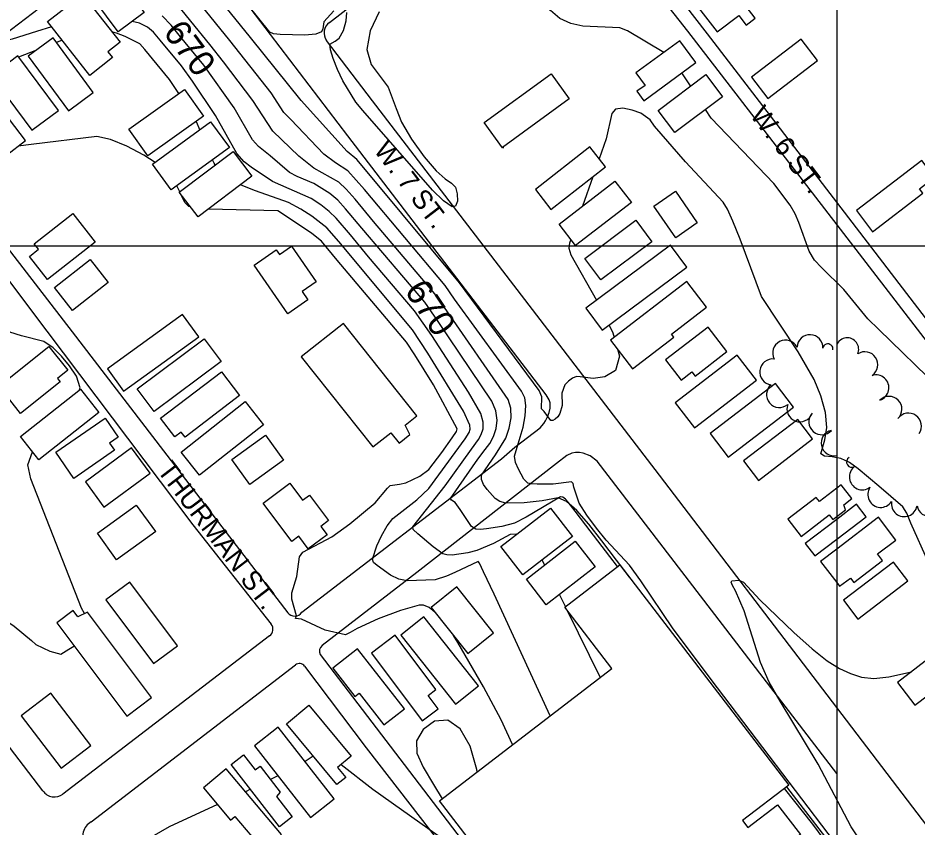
# Model space of a CAD drawing. Extents: x 79600 to 91800, y 75600 to 84400.
# Drawn here: x 88366 to 89062, y 82550 to 83177 of the extents above; entities that cross this region are included whole.
import ezdxf

# ---------------------------------------------------------------- set-up
doc = ezdxf.new("R2010")
doc.units = 0
for name, color, linetype in [('084-090$0$BLDG', 7, 'Continuous'), ('084-090$0$GRID', 7, 'Continuous'), ('084-090$0$INDEX', 7, 'Continuous'), ('084-090$0$INDXLBL', 7, 'Continuous'), ('084-090$0$INTER', 7, 'Continuous'), ('084-090$0$ROAD', 7, 'Continuous'), ('084-090$0$ROAD-NAME', 7, 'Continuous'), ('084-090$0$TREES', 7, 'Continuous')]:
    doc.layers.add(name, color=color, linetype=linetype)

msp = doc.modelspace()

# ---------------------------------------------------------------- linework, layer by layer
at = {"layer": '084-090$0$BLDG'}
msp.add_line((89000, 82773.4), (89022.73, 82790.7), dxfattribs=at)
for points in [[(88439.9, 83201.02), (88445.28, 83193.81), (88450.9, 83198.01), (88463.61, 83180.96), (88443.55, 83165.99), (88425.46, 83190.25)], [(88924.1, 83178.69), (88929.77, 83171.29), (88936.71, 83176.61), (88916.62, 83202.79), (88893.02, 83184.68), (88907.43, 83165.9)], [(88444.98, 83158.01), (88435.53, 83150.6), (88439.07, 83146.08), (88421.51, 83132.32), (88388.9, 83173.91), (88415.91, 83195.08)], [(88373.93, 83147.09), (88405.12, 83104.93), (88424.28, 83119.1), (88393.09, 83161.26)], [(88851.52, 83124.58), (88845.23, 83119.96), (88850.65, 83112.58), (88890.88, 83142.15), (88878.37, 83159.17), (88844.43, 83134.23)], [(88985.12, 83143.76), (88972.5, 83160.27), (88934.06, 83130.88), (88946.69, 83114.37)], [(88345.26, 83132.05), (88376.74, 83089.88), (88397.25, 83105.19), (88365.77, 83147.36)], [(88741.09, 83076.52), (88742.17, 83076.52), (88741.21, 83076.2), (88726.89, 83095.95), (88778.77, 83133.54), (88792.89, 83114.04)], [(88911.45, 83115.81), (88874.56, 83087.97), (88861.63, 83105.1), (88898.52, 83132.94)], [(88320.05, 83111.23), (88338.57, 83087.23), (88342.23, 83090.06), (88357.19, 83070.66), (88371.83, 83081.96), (88338.35, 83125.35)], [(88509.66, 83100.78), (88466.55, 83070.04), (88451.9, 83090.58), (88495, 83121.32)], [(88529.66, 83076.56), (88484.67, 83043.62), (88470.12, 83063.49), (88515.11, 83096.44)], [(88547.08, 83054.17), (88505.49, 83022.7), (88490.89, 83041.99), (88532.49, 83073.45)], [(88808.89, 83076.92), (88766.6, 83043.99), (88778.64, 83028.53), (88820.93, 83061.46)], [(89066.75, 83041), (89064.03, 83044.57), (89075.73, 83053.47), (89065.94, 83066.32), (89015.2, 83027.68), (89027.71, 83011.26)], [(88840.98, 83033.83), (88797.73, 83000.52), (88784.98, 83017.07), (88828.23, 83050.38)], [(88875.02, 83042.55), (88892.01, 83018.07), (88875.38, 83006.53), (88858.39, 83031)], [(88374.89, 82992.13), (88381.97, 82997.66), (88378.57, 83002.03), (88408.45, 83025.32), (88425.71, 83003.19), (88388.74, 82974.37)], [(88856.93, 83003.58), (88817.42, 82973.92), (88804.94, 82990.55), (88844.45, 83020.2)], [(88565.97, 82997.2), (88568.38, 82993.74), (88577.68, 83000.2), (88596.94, 82972.48), (88586.04, 82964.91), (88590.52, 82958.45), (88575.04, 82947.7), (88548.9, 82985.35)], [(88871.14, 83000.78), (88805.76, 82952.1), (88818.46, 82935.04), (88883.84, 82983.72)], [(88394.16, 82968.18), (88421.74, 82989.84), (88435.74, 82972.01), (88408.16, 82950.35)], [(88873.91, 82929.63), (88872.05, 82932.07), (88899.15, 82952.86), (88883.96, 82972.65), (88824.91, 82927.33), (88841.96, 82905.11)], [(88447.71, 82887.79), (88505.93, 82929.89), (88493.42, 82947.2), (88435.19, 82905.1)], [(88585.38, 82914.43), (88640.83, 82844.71), (88654.59, 82855.65), (88661.04, 82847.55), (88669.42, 82854.22), (88665.76, 82861.58), (88674.81, 82868.79), (88617.92, 82940.31)], [(88887.78, 82902.79), (88890.27, 82899.55), (88914.94, 82918.48), (88900.44, 82937.38), (88867.39, 82912.01), (88879.4, 82896.36)], [(88523.26, 82910.82), (88471.42, 82872.14), (88458.3, 82889.71), (88510.14, 82928.39)], [(88404.48, 82904.02), (88396.54, 82897.69), (88398.61, 82895.11), (88367.94, 82870.67), (88351.15, 82891.74), (88389.76, 82922.5)], [(88937.87, 82896.28), (88922.94, 82915.74), (88874.99, 82878.94), (88889.92, 82859.48)], [(88537.6, 82884.45), (88495.3, 82852.36), (88492.39, 82856.2), (88487.37, 82852.4), (88476.33, 82866.95), (88523.65, 82902.84)], [(88966.43, 82875.58), (88952.49, 82893.74), (88902.04, 82855.03), (88915.98, 82836.86)], [(88428.66, 82871.33), (88382.21, 82834.63), (88367.96, 82852.67), (88414.41, 82889.37)], [(88556.08, 82861.8), (88506.44, 82822.71), (88492.23, 82840.76), (88541.87, 82879.85)], [(88443.63, 82852.19), (88436.93, 82847.56), (88440.69, 82842.13), (88409.13, 82820.32), (88395.16, 82840.54), (88433.41, 82866.98)], [(88981.28, 82850.94), (88969.76, 82865.95), (88927.9, 82833.82), (88939.42, 82818.81)], [(88571.53, 82834.41), (88545.43, 82815.55), (88531.5, 82834.84), (88557.59, 82853.7)], [(88418.18, 82817.77), (88432.51, 82798.16), (88468.26, 82824.27), (88453.93, 82843.88)], [(88586.34, 82803.36), (88591.73, 82807.4), (88606.54, 82787.63), (88600.6, 82783.18), (88605.4, 82776.77), (88590.78, 82765.82), (88583.44, 82775.63), (88578.03, 82771.58), (88555.79, 82801.28), (88576.36, 82816.69)], [(88472.36, 82779.36), (88472.78, 82779.36), (88442.35, 82757.29), (88427.43, 82777.86), (88457.58, 82799.73)], [(88739.81, 82767.72), (88778.25, 82797.42), (88795.33, 82775.31), (88756.9, 82745.61)], [(88759.66, 82742.26), (88797.54, 82771.66), (88812.85, 82751.93), (88774.97, 82722.54)], [(88930.85, 82525.1), (88923.19, 82519.23), (88931.51, 82508.39), (88935.72, 82511.62), (88965.26, 82473.12), (88954.58, 82464.93), (88966.99, 82448.75), (88923.38, 82415.28), (88861.49, 82495.92), (88858.09, 82493.31), (88846.35, 82508.61), (88796.69, 82470.5), (88800.84, 82465.09), (88783.63, 82451.89), (88692.39, 82570.78), (88825.78, 82673.14), (88789.31, 82720.67), (88832.1, 82753.5), (88962.97, 82582.97), (88927.05, 82555.41), (88931.13, 82550.09), (88954.15, 82567.76), (88971.94, 82544.58), (88936.68, 82517.52)], [(89055.16, 82740.97), (89044.06, 82755.57), (89005.3, 82726.07), (89016.4, 82711.48)], [(88434.04, 82726.29), (88470.95, 82676.97), (88489.45, 82690.82), (88452.54, 82740.14)], [(88734.31, 82700.9), (88705.9, 82736.35), (88685.93, 82720.34), (88714.35, 82684.9)], [(88412.27, 82713.15), (88408.56, 82718.09), (88395.98, 82708.66), (88450.16, 82636.38), (88469.28, 82650.71), (88419.67, 82716.89)], [(88722.56, 82659.76), (88680.32, 82713.16), (88662.46, 82699.03), (88704.7, 82645.63)], [(88691.42, 82641.85), (88683.6, 82652.31), (88689.64, 82656.82), (88658.17, 82698.93), (88639.68, 82685.11), (88678.97, 82632.55)], [(89070.98, 82652.82), (89074.41, 82648.36), (89086.85, 82657.93), (89084.1, 82661.51), (89098.33, 82672.46), (89096.35, 82675.04), (89106.43, 82682.79), (89094.26, 82698.6), (89047.07, 82662.29), (89060.54, 82644.78)], [(88626.91, 82651.54), (88630.2, 82654.11), (88649.36, 82629.63), (88665.16, 82642), (88628.93, 82688.28), (88609.84, 82673.34)], [(88368.35, 82636.57), (88399.37, 82596.04), (88422.37, 82613.63), (88391.35, 82654.17)], [(88624.06, 82605.27), (88613.46, 82596.46), (88619.72, 82588.92), (88612.99, 82583.34), (88573.97, 82630.33), (88591.3, 82644.72)], [(88549.01, 82613.23), (88592.47, 82557.91), (88610.85, 82572.35), (88567.39, 82627.67)], [(88540.72, 82606.32), (88549.65, 82594.76), (88553.42, 82597.67), (88569.01, 82577.49), (88566.12, 82574.12), (88578.28, 82558.38), (88568.35, 82550.72), (88531.12, 82598.9)], [(88530.52, 82555.78), (88533.97, 82558.68), (88555.78, 82532.69), (88569.95, 82544.58), (88527.22, 82595.49), (88509.6, 82580.71)]]:
    msp.add_lwpolyline(points, close=True, dxfattribs=at)
for points in [[(89000, 82790.83), (89006.67, 82795.95), (89005.43, 82799.89), (89011.72, 82804.73), (89003.53, 82815.41), (89000, 82812.7)], [(89000, 82812.7), (88986.54, 82802.37), (88984, 82805.67), (88962.1, 82788.87), (88972.42, 82775.43), (88994.2, 82792.15)], [(89022.73, 82790.7), (89015.42, 82800.3), (89000, 82788.57)], [(89000, 82788.57), (88975.62, 82770.02), (88982.93, 82760.41), (89000, 82773.4)], [(88994.2, 82792.15), (88996.98, 82788.52), (89000, 82790.83)], [(89010.58, 82743.17), (89013.12, 82739.84), (89035.36, 82756.77), (89031.5, 82761.85), (89045.69, 82772.65), (89032.33, 82790.2), (89000, 82765.59)], [(89000, 82765.59), (88987.55, 82756.12), (89000, 82739.76)], [(89000, 82739.76), (89002.24, 82736.82), (89010.58, 82743.17)]]:
    msp.add_lwpolyline(points, dxfattribs=at)
at = {"layer": '084-090$0$GRID'}
for p, q in [((89000, 84000), (89000, 80000)), ((90000, 83000), (85000, 83000))]:
    msp.add_line(p, q, dxfattribs=at)
at = {"layer": '084-090$0$INDEX'}
for points in [[(88830.25, 82752.08), (88824.31, 82759.81), (88805.71, 82784.1), (88797.32, 82795.07), (88791.92, 82802.05), (88789.87, 82804.29), (88787.94, 82805.68), (88785.99, 82805.97), (88759.52, 82790.33), (88750.54, 82785.58), (88740.53, 82783.09), (88728.66, 82781.27), (88724.08, 82780.77), (88720.4, 82781.14), (88717.18, 82783.06), (88708.49, 82796.26), (88704.61, 82801.72), (88701.78, 82803.42), (88700.86, 82804.7), (88721.98, 82835.13), (88727.87, 82842.73), (88731.23, 82847.47), (88734.21, 82852.86), (88736.3, 82858.91), (88737.04, 82865.53), (88735.98, 82872.64), (88732.91, 82880.07), (88691.26, 82941.82), (88680.9, 82956.63), (88632.3, 83014.08), (88619.71, 83029.1), (88613.53, 83035.59), (88607.42, 83040.92), (88595.05, 83048.53), (88582.28, 83053.93), (88576.3, 83057.14), (88561.36, 83070.09), (88552.22, 83077.24), (88547.55, 83082.43), (88533.29, 83107.09), (88509.76, 83140.12), (88491.84, 83162.08), (88484.58, 83171.08), (88477.66, 83178.29)], [(89016.66, 82509.94), (88961.32, 82581.71)]]:
    msp.add_lwpolyline(points, dxfattribs=at)
at = {"layer": '084-090$0$INTER'}
for p, q in [((88400.21, 83159.49), (88395.68, 83157.75)), ((88380.39, 83151.87), (88366.41, 83146.5)), ((88811.12, 83053.82), (88803.08, 83031.01)), ((88491.21, 83042.23), (88489.04, 83046.81)), ((88789.98, 82721.18), (88785.35, 82730.59)), ((88816.92, 82666.35), (88791.86, 82717.35)), ((88409.18, 82690.41), (88409.51, 82690.61)), ((88594.64, 82605.44), (88588.27, 82601.09)), ((88567.14, 82590.15), (88561.49, 82587.23)), ((88545.98, 82579.67), (88542.04, 82577.84))]:
    msp.add_line(p, q, dxfattribs=at)
for points in [[(88391.99, 83169.97), (88380.18, 83166.17), (88361.36, 83160.23), (88352.99, 83158.19), (88347.66, 83157.81), (88344.26, 83159.25), (88327.37, 83177.61), (88323.81, 83182.42), (88322.72, 83189.71), (88324, 83197.6), (88330.87, 83208.76), (88332.45, 83214.22), (88332.53, 83226.45)], [(88610.6, 83182.23), (88602.85, 83173.78), (88601.96, 83168.42), (88600.9, 83166.03), (88596.63, 83164.19), (88588.12, 83163.47), (88568.89, 83163.98), (88563.73, 83164.45), (88560.86, 83165.76), (88525.83, 83209.51)], [(88830.27, 82920.34), (88831.78, 82914.97), (88828.65, 82903.98), (88820.31, 82898.99), (88811.3, 82897.72), (88801.38, 82898.92), (88798.48, 82899.15), (88795.33, 82898.01), (88792.15, 82895.71), (88789.53, 82892.72), (88787.15, 82886.28), (88787.34, 82876.8), (88785.55, 82870.69), (88783.94, 82867.95), (88782.02, 82866.11), (88780.1, 82865.18), (88778.53, 82865.06), (88773.32, 82872.24), (88771.49, 82874.17), (88771.68, 82883.37), (88769.64, 82888.25), (88707.75, 82971.81), (88641.61, 83051.36), (88628.42, 83067.2), (88620.88, 83073.34), (88585.19, 83112.79), (88545.98, 83161.61), (88519.39, 83194.62)], [(88998.23, 82538.92), (88907.54, 82658.12), (88873.38, 82703.79), (88848.2, 82740.98), (88839.52, 82753.05), (88821.52, 82772.56), (88813.9, 82781.86), (88806.41, 82791.9), (88800.63, 82801.16), (88796.52, 82813.43), (88795.93, 82816.42), (88794.7, 82817.58), (88780.33, 82815.92), (88768.05, 82815.93), (88763.4, 82816.11), (88760.69, 82816.69), (88757.77, 82819.67), (88753.45, 82827.37), (88751.36, 82832.57), (88750.34, 82837.59), (88754.96, 82852.17), (88757.09, 82860.06), (88758.64, 82868.81), (88759.2, 82876.72), (88758.4, 82882.66), (88755.92, 82887.86), (88703.96, 82959.07), (88696.7, 82969.72), (88634.31, 83043.94), (88621.42, 83058.44), (88611.77, 83064.6), (88602.84, 83071.23), (88577.27, 83098.14), (88571.86, 83103.54), (88562.13, 83118.69), (88529.98, 83159.35), (88507.79, 83186.77)], [(88865.98, 83150.07), (88837.95, 83166.86), (88831.95, 83169.05), (88803.44, 83170.52), (88794.01, 83172.53), (88785.6, 83176.46), (88778.22, 83182.64), (88777.15, 83184.07)], [(88839.57, 82743.77), (88829.42, 82757.15), (88818.17, 82771.92), (88807.96, 82784.96), (88798.75, 82795.57), (88790.77, 82802.56), (88784.21, 82805.27), (88771.89, 82803.06), (88757.84, 82801.55), (88743.87, 82801.05), (88739.05, 82802.36), (88735.57, 82804.76), (88729.38, 82811.72), (88726.57, 82815.66), (88724.87, 82819.46), (88724.8, 82822.79), (88735.69, 82838.63), (88743.64, 82851.39), (88746.41, 82859.15), (88747.8, 82867.13), (88747.59, 82874.68), (88745.65, 82881.37), (88696.18, 82952.65), (88688.8, 82963.17), (88641.25, 83019.27), (88627.01, 83036.52), (88620.16, 83044.17), (88614.42, 83049.68), (88595.15, 83060.4), (88583.44, 83069.8), (88563.21, 83089.09), (88547.71, 83112.89), (88525.11, 83142.84), (88514.62, 83156.32), (88499.81, 83174.28), (88491.99, 83183.77)], [(88645.62, 83181.54), (88638.71, 83166.74), (88636.11, 83152.46), (88639.48, 83140.71), (88652.74, 83123.07), (88658.92, 83106.77), (88663.05, 83096.13), (88670.73, 83082.83), (88680.42, 83069.2), (88689.77, 83058.3), (88696.87, 83052.2), (88701.69, 83048.99), (88704.68, 83045.8), (88706.18, 83040.62), (88706.26, 83034.9), (88704.88, 83030.96), (88702.15, 83030.45), (88695.55, 83035.11), (88686.99, 83043.4), (88632.91, 83105.04), (88627.5, 83111.63), (88617.5, 83128.05), (88613.27, 83136.92), (88609.96, 83145.28), (88607.9, 83152.17), (88607.46, 83156.59), (88611.51, 83158.79), (88614.77, 83161.22), (88617.91, 83167.14), (88620.14, 83174.65), (88620.68, 83180.99)], [(88751.92, 82777.08), (88747.18, 82776.82), (88734.26, 82769.96), (88721.18, 82764.42), (88714.31, 82762.64), (88702.24, 82761), (88698.17, 82761.06), (88694.9, 82761.96), (88687.42, 82767.27), (88675.6, 82777.38), (88671.97, 82780.66), (88671.62, 82782.94), (88696.75, 82814.53), (88717.16, 82843.05), (88722.65, 82850.5), (88724.77, 82854.34), (88726.18, 82858.67), (88726.27, 82863.93), (88724.37, 82870.59), (88714.84, 82887.21), (88686.34, 82930.98), (88673, 82950.08), (88637.42, 82991.97), (88623.36, 83008.9), (88612.41, 83021.68), (88606.89, 83027.01), (88600.42, 83032.16), (88593.1, 83036.97), (88563.03, 83050.1), (88546.56, 83061.27), (88541.23, 83065.39), (88535.4, 83071.87), (88518.86, 83101.29), (88501.22, 83127.84), (88492.58, 83139.75), (88475.97, 83159.56), (88470.84, 83165.73), (88466.18, 83169.62), (88459.95, 83172.6), (88454.43, 83174.11)], [(88490.63, 83118.21), (88483.37, 83129.08), (88464.06, 83152.21), (88460.26, 83156.7), (88448.94, 83162.27), (88442.36, 83165.01), (88438.74, 83165.97)], [(88886.81, 83124.1), (88880.68, 83133.5), (88880.11, 83134.23)], [(89071.08, 82755.35), (89057.4, 82785.77), (89054.21, 82793.42), (89051.1, 82798.26), (89032.61, 82814.44), (89016.72, 82827.83), (89009.96, 82832.75), (89003.27, 82835.86), (88996.39, 82837.05), (88990.6, 82837.64), (88987.57, 82839.32), (88990.73, 82850.26), (88992.42, 82859.67), (88991.3, 82871.39), (88987.68, 82884.25), (88982.45, 82896.86), (88970.02, 82918.39), (88941.71, 82961.06), (88925.11, 83005.4), (88919.55, 83019.49), (88915.36, 83028.69), (88912.01, 83034.15), (88882.86, 83065.34), (88858.93, 83093.11), (88855.61, 83097.96), (88848.24, 83103.13), (88841.59, 83105.49), (88834.42, 83106.82), (88828.72, 83106.19), (88825.81, 83102.68), (88821.46, 83083.17), (88816.03, 83067.75)], [(89079.19, 82890.11), (89032.55, 82935.68), (89024.08, 82943.75), (89005.57, 82966.5), (88988.09, 82983.68), (88982.78, 82989.35), (88978.68, 82996.29), (88970.66, 83018.42), (88967.84, 83025), (88963.99, 83031.9), (88951.34, 83048.65), (88902.69, 83099.09), (88898.39, 83105.95)], [(88506.68, 83090.27), (88504.36, 83095.71), (88503.89, 83096.67)], [(88472.12, 83064.96), (88463.41, 83070.43), (88450.31, 83077.46), (88437.57, 83082.77), (88426.89, 83085.01), (88376.15, 83078.77), (88365.97, 83077.44)], [(88518.62, 83062.97), (88517.83, 83064.25), (88516.64, 83067.03)], [(88778.11, 82636.56), (88734.62, 82730.8), (88726.56, 82748.09), (88723.26, 82754.72), (88722.32, 82755.91), (88704.21, 82747.49), (88697.74, 82744.57), (88689.08, 82741.92), (88667.4, 82741.14), (88660.99, 82742.33), (88654.53, 82745.37), (88644.1, 82752.93), (88641.35, 82755.36), (88640.48, 82757.72), (88643.92, 82768.13), (88647.59, 82776), (88651.85, 82783.5), (88656.24, 82789.26), (88674.73, 82803.73), (88684.02, 82812.52), (88712.24, 82850.94), (88715.34, 82855.81), (88716.12, 82858.34), (88715.99, 82861.64), (88711.03, 82872.27), (88683.42, 82917.38), (88671.58, 82935.31), (88614.41, 83003.71), (88605.12, 83014.27), (88593.42, 83023.4), (88584.89, 83028.78), (88575.33, 83033.83), (88549.77, 83043.06), (88539.97, 83046.87), (88538.26, 83047.49)], [(88499.55, 83030.55), (88498.25, 83030.93), (88495.22, 83033.81), (88492.07, 83040.44)], [(88688.84, 82716.71), (88684.36, 82720.32), (88680.05, 82722.14), (88676.52, 82722.25), (88662.29, 82718.11), (88644.9, 82711.73), (88628.67, 82704.06), (88623.31, 82701), (88619.52, 82699.23), (88603.75, 82702.96), (88585.43, 82711.27), (88580.96, 82711.91), (88581.68, 82714), (88577.95, 82726.93), (88577.97, 82731.74), (88581.78, 82744.48), (88584.05, 82759.68), (88586.51, 82763.26), (88608.98, 82774.99), (88622.97, 82785.29), (88642.6, 82801.39), (88652.2, 82812.86), (88654.09, 82814.74), (88661.28, 82815.94), (88666.3, 82816.97), (88677.15, 82822.19), (88684.23, 82827.14), (88694.1, 82840.35), (88702.16, 82851.85), (88705.49, 82856.57), (88706.08, 82858.81), (88687.81, 82892.76), (88673.33, 82916), (88666.82, 82925.78), (88613.09, 82989.39), (88600.93, 83003.86), (88593.62, 83009.85), (88571.47, 83024.74), (88567.06, 83027.38), (88513.5, 83028.76)], [(88794, 83005.37), (88793.05, 83002.33), (88792.49, 82998.54), (88793.99, 82993.27), (88814.08, 82958.3)], [(88413.66, 82888.77), (88414.13, 82890.51), (88411.34, 82899.54), (88405.74, 82907.54), (88399.71, 82915.01), (88393.32, 82921.47), (88386.1, 82926.22), (88368.66, 82930.8), (88359.54, 82933.5), (88348.04, 82940.48)], [(88823.8, 82939.02), (88826.73, 82932.94), (88827.71, 82929.47)], [(88417.56, 82715.82), (88415.22, 82719.86), (88375.92, 82819.98), (88373.46, 82830.73), (88377.15, 82840.88), (88377.21, 82840.95)], [(88267.44, 82792.09), (88271.36, 82786.24), (88286.66, 82766.63), (88305.11, 82747.6), (88326.28, 82730.68), (88363.09, 82705.99), (88376.44, 82694.75), (88379.69, 82691.78), (88390.59, 82686.7), (88399.03, 82684.28), (88405.46, 82688.12), (88409.18, 82690.41)], [(88773.86, 82753.28), (88771.98, 82756.98), (88771.85, 82757.17)], [(89023.92, 82531.65), (89011.15, 82550.63), (88985.49, 82599.07), (88956.28, 82648.02), (88947.61, 82662.7), (88941.02, 82677.86), (88928.2, 82717.94), (88921.61, 82733.42), (88919.23, 82737.53), (88918.15, 82739.9), (88918.69, 82741.09), (88924.09, 82741.55), (88927.86, 82740.1), (88940.37, 82726.41), (88966.74, 82701.03), (88981.03, 82688.35), (88992.67, 82679.18), (89002.13, 82673.14), (89010.6, 82669.19), (89019.19, 82666.57), (89028.84, 82665.54), (89040.41, 82666.66), (89057.95, 82670.66)], [(88749.03, 82614.24), (88740.15, 82633.56), (88726.34, 82659.04), (88706.67, 82693.26), (88703.17, 82698.84)], [(88698.72, 82633.11), (88688.49, 82632.3), (88679.68, 82626.06), (88674.58, 82617.16), (88674.84, 82607.68), (88679.69, 82596.88), (88687.79, 82583.29), (88694.39, 82572.31)], [(88721.54, 82593.14), (88721.39, 82594.93), (88716.21, 82613.17), (88708.35, 82626.44), (88698.72, 82633.11)], [(88743.21, 82504.56), (88727.68, 82515.68), (88699.36, 82538.06), (88640.72, 82579.55), (88616.16, 82598.71)], [(88965.31, 82450.94), (88981.82, 82464.71), (88993.25, 82474.95), (88991.94, 82476.3), (88983.28, 82473.02), (88975.45, 82471.47), (88974.52, 82476.57), (88978.05, 82487.52), (88981.5, 82502.11), (88980.92, 82530.88), (88982.79, 82537.32), (88989.43, 82535.03), (88996.76, 82529.69), (88999.16, 82528.91), (88981.39, 82552.74), (88959.59, 82580.39)], [(88520.42, 82567.82), (88483.12, 82550.52), (88469.59, 82542.95), (88450.55, 82534.04), (88440.28, 82530.11), (88432.11, 82527.15), (88427.54, 82525.5), (88425.76, 82524.82), (88421.32, 82528.5), (88417.93, 82530.2), (88412.35, 82530.22), (88404.37, 82527.69), (88395.61, 82523.73), (88388.18, 82519.94), (88383.68, 82517.52), (88381.84, 82515.97), (88386.28, 82507.37), (88387.72, 82505.2), (88370.41, 82488.89), (88367.84, 82486.39)]]:
    msp.add_lwpolyline(points, dxfattribs=at)
at = {"layer": '084-090$0$ROAD'}
for p, q in [((88474.63, 83254.37), (88280.43, 83106.84)), ((88501.4, 82784.42), (88562.01, 82707.6)), ((88560.75, 82698.37), (88400.76, 82575.94)), ((88422.68, 82554.46), (88580.86, 82675.97))]:
    msp.add_line(p, q, dxfattribs=at)
for points in [[(89000, 83034.18), (88900, 83164.55), (88786.82, 83310.63), (88786.61, 83311.25), (88786.51, 83311.85), (88786.61, 83312.24), (88787.01, 83312.73), (88787.8, 83313.43), (88878.92, 83382.88), (88938.96, 83430.3)], [(89000, 83391.62), (89020.35, 83365.48), (89207.15, 83123.1), (89436.56, 82822.81), (89444.13, 82813.52), (89446.3, 82809.15), (89446.36, 82802.88), (89445.32, 82797.91), (89443.17, 82794.25), (89350.23, 82723.29), (89295.57, 82681.9), (89293.29, 82680.17), (89290.18, 82677.16), (89286.28, 82674.66), (89282.88, 82673.11), (89279.67, 82673.16), (89276.8, 82674.65), (89273, 82678.25), (89000, 83034.18)], [(88607.13, 83173.17), (88773.36, 83302.26), (88774.55, 83302.86), (88775.04, 83303.05), (88775.84, 83303.15), (88776.33, 83303.05), (88776.63, 83303.05), (88777.12, 83302.76), (88777.88, 83301.89), (88884.44, 83166.41), (89000, 83016.54)], [(88750.8, 82844.5), (88770.33, 82859.45), (88773.11, 82862.78), (88774.44, 82865), (88775.93, 82868.03), (88777.43, 82871.38), (88778.13, 82874.75), (88778.2, 82878.77), (88777.43, 82881.19), (88775.09, 82885.08), (88621.51, 83085.61), (88494.13, 83252.5)], [(89000, 82643.02), (88859.32, 82827.29), (88640.6, 83112.62), (88604.98, 83159.39)], [(88279.16, 83100.6), (88407.99, 82933.87), (88574.84, 82716.36)], [(88272.06, 83088.61), (88388.36, 82934.18), (88501.4, 82784.42)], [(89000, 83016.54), (89267.08, 82670.15), (89268.65, 82667.72), (89269.09, 82665.46), (89268.23, 82661.94), (89266.07, 82659.33), (89264.69, 82658.14), (89261.32, 82655.38)], [(88385.29, 82578.47), (88223.26, 82790.02), (88097.56, 82954.03)], [(88585.89, 82716.8), (88740.31, 82835.57), (88750.8, 82844.5)], [(89000, 82591.93), (88814.42, 82833.65), (88809.03, 82837.92), (88803.76, 82839.77), (88800.71, 82840.3), (88797.82, 82840.51), (88794.76, 82839.92), (88791.03, 82838.05), (88783.05, 82831.92), (88674.79, 82747.54), (88601.59, 82690.87)], [(88600.06, 82684.11), (88661.61, 82603.14), (88853.16, 82352.33)], [(88587.88, 82674.96), (88635.71, 82611.87), (88759.31, 82452.4)], [(89261.32, 82655.38), (89102.84, 82534.48), (89097.96, 82531.34), (89093.28, 82529.81), (89089.11, 82530.2), (89086.24, 82531.7), (89082.12, 82535.46), (89000, 82643.02)]]:
    msp.add_lwpolyline(points, dxfattribs=at)
for centre, radius, start, end in [((88612.62, 83165.25), 9.63, 124.71309, 217.53979), ((88580.21, 82720.48), 6.77, 217.49295, 327.01824), ((88556.94, 82703.59), 6.47, 306.16525, 38.27894), ((88604.71, 82686.61), 5.28, 126.16968, 208.32651), ((88583.88, 82672.04), 4.95, 36.08151, 127.53265), ((88394.22, 82584.49), 10.77, 213.97007, 307.42483), ((88427.98, 82543.92), 11.8, 116.67296, 217.31794)]:
    msp.add_arc(centre, radius, start, end, dxfattribs=at)
at = {"layer": '084-090$0$TREES'}
for centre, radius, start, end in [((88960.38, 82917.34), 10, 27.4226, 207.4226), ((88979.25, 82921.54), 10, 357.72901, 177.72901), ((89008.13, 82920.27), 8.88, 336.22064, 156.22064), ((88993.15, 82920.5), 3.95, 350.63076, 170.63076), ((88950.35, 82902.8), 10, 83.34103, 263.34103), ((89021.79, 82908.36), 10, 303.58993, 123.58993), ((89030.41, 82890.52), 10, 287.96608, 107.96608), ((88955.63, 82885.21), 10, 130.0755, 310.0755), ((88971.46, 82874.13), 10, 159.94061, 339.94061), ((89040.46, 82873.84), 10, 314.20279, 134.20279), ((88988.38, 82864.12), 10, 138.84476, 318.84476), ((89055.6, 82860.9), 10, 324.74934, 144.74934), ((88997.95, 82847.75), 10, 101.80149, 281.80149), ((89011.7, 82833), 4.11, 121.92075, 301.92075), ((89019.81, 82821.47), 10, 126.45958, 306.45958), ((89034.09, 82807.91), 10, 146.48563, 326.48563), ((89052.3, 82800.77), 10, 170.72874, 350.72874), ((89072.02, 82800.88), 10, 189.88743, 9.88743)]:
    msp.add_arc(centre, radius, start, end, dxfattribs=at)

# ---------------------------------------------------------------- texts
at = {"layer": '084-090$0$INDXLBL'}
for rotation, p in [(306.48012, (88477.79, 83165.55)), (303.70057, (88664.75, 82965.62))]:
    msp.add_text('670', height=20, rotation=rotation, dxfattribs=at).set_placement(p)
at = {"layer": '084-090$0$ROAD-NAME'}
for s, p in [('W. 6 ST.', (88932.26, 83101.39)), ('W. 7 ST.', (88640.89, 83074.25)), ('THURMAN ST.', (88473.19, 82826.27))]:
    msp.add_text(s, height=15, rotation=307.39313, dxfattribs=at).set_placement(p)

doc.saveas('drawing.dxf')
